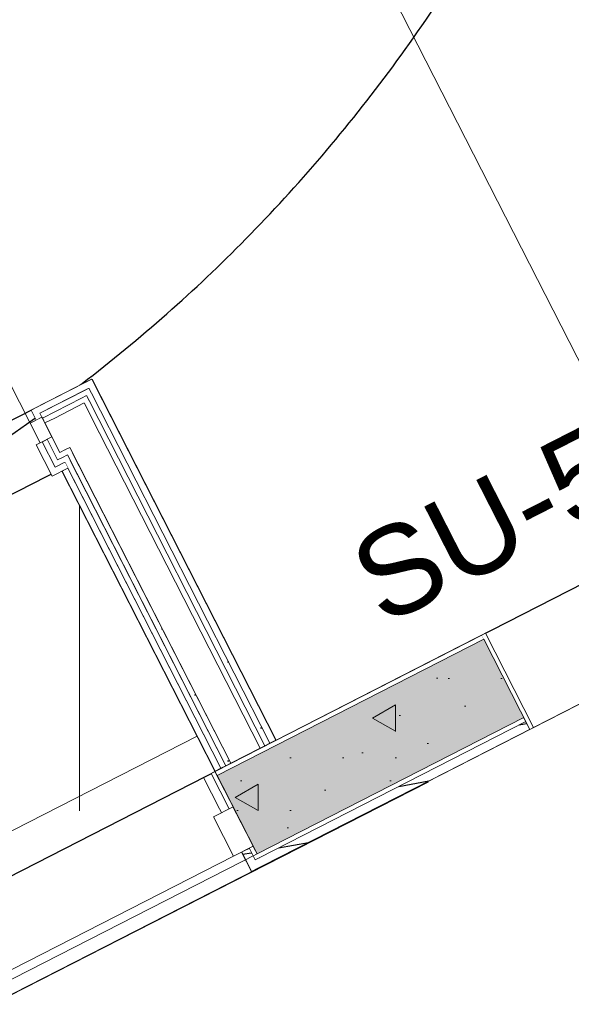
# Model space of a CAD drawing. Header units: metres. Extents: x 538891 to 1080079, y 6588829 to 13178720.
# Tile 731 of 1056: x 539903.83 to 539905.08, y 6589218.42 to 6589220.66. Entities that reach past the tile are written whole.
import ezdxf

# ---------------------------------------------------------------- set-up
doc = ezdxf.new("R2010")
doc.units = ezdxf.units.M
doc.header["$LTSCALE"] = 0.4
doc.header["$PDMODE"] = 1
doc.header["$PDSIZE"] = -2
for name, pattern in [('Dot & Dashed', [83.78472, 39.6875, -22.048611, 0, -22.048609]), ('Hidden Line', [48.902778, 35.277778, -13.625]), ('Triple Dashed', [92.604163, 66.145831, -26.458332])]:
    doc.linetypes.add(name, pattern=pattern)
for name, color, linetype in [('AR', 7, 'Continuous'), ('DENDRO', 7, 'Continuous'), ('GEO', 7, 'Continuous')]:
    doc.layers.add(name, color=color, linetype=linetype)
doc.styles.add('Arial', font='arial.ttf')
pattern_1 = [(0, (0, 0), (0, 0.075), [1e-05, -0.07499])]
pattern_2 = [(10, (0, 0), (-0.015628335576, 0.0886326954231), [])]

# ---------------------------------------------------------------- blocks, each defined once
blk = doc.blocks.new('HEIN')
at = {"color": 7, "linetype": 'Continuous', "lineweight": 9}
for p, q in [((-0.4551, 0.7611), (-0.4551, -0.7611)), ((0.4551, 0.7611), (0.4551, -0.7611))]:
    blk.add_line(p, q, dxfattribs=at)

msp = doc.modelspace()

# ---------------------------------------------------------------- linework, layer by layer
at = {"layer": 'AR', "color": 253, "linetype": 'Continuous', "lineweight": 25, "true_color": 0xa3b799, "flags": 128}
msp.add_lwpolyline([(539908.1046, 6589229.216), (539900.5314, 6589225.3506), (539900.9313, 6589224.567), (539900.7932, 6589224.4965), (539900.3933, 6589225.2801), (539897.442, 6589223.7738), (539898.8968, 6589220.9236), (539900.8062, 6589217.1827), (539903.3089, 6589218.4601), (539902.7108, 6589219.6319), (539902.8488, 6589219.7024), (539903.0285, 6589219.3504), (539903.9905, 6589219.8413), (539904.4086, 6589219.022), (539904.2706, 6589218.9516), (539903.9207, 6589219.6371), (539903.0968, 6589219.2166), (539903.447, 6589218.5305), (539904.7609, 6589219.2012), (539911.4465, 6589222.6135), (539911.4687, 6589222.6249), (539910.6351, 6589224.2581), (539912.6614, 6589225.2924), (539910.9966, 6589228.5407)], dxfattribs=at)
at = {"layer": 'AR', "color": 7, "linetype": 'Continuous', "lineweight": 9, "flags": 128}
for points in [[(539908.1046, 6589229.216), (539900.5314, 6589225.3506), (539900.9313, 6589224.567), (539900.7932, 6589224.4965), (539900.3933, 6589225.2801), (539897.442, 6589223.7738), (539898.8968, 6589220.9236), (539900.8062, 6589217.1827), (539903.3089, 6589218.4601), (539902.7108, 6589219.6319), (539902.8488, 6589219.7024), (539903.0285, 6589219.3504), (539903.9905, 6589219.8413), (539904.4086, 6589219.022), (539904.2706, 6589218.9516), (539903.9207, 6589219.6371), (539903.0968, 6589219.2166), (539903.447, 6589218.5305), (539904.7609, 6589219.2012), (539911.4465, 6589222.6135), (539911.4687, 6589222.6249), (539910.6351, 6589224.2581), (539912.6614, 6589225.2924), (539910.9966, 6589228.5407)], [(539920.2388, 6589226.8317), (539904.7542, 6589218.9284), (539904.7549, 6589218.927), (539903.9087, 6589218.4951), (539899.2583, 6589216.1239), (539901.2849, 6589212.1533), (539901.6435, 6589211.4507), (539906.6914, 6589201.5605), (539903.1287, 6589199.7421), (539905.1062, 6589195.8676), (539912.5119, 6589199.6474), (539921.3346, 6589204.1506)]]:
    msp.add_lwpolyline(points, dxfattribs=at)
at = {"layer": 'AR', "color": 9, "linetype": 'Continuous', "lineweight": 9, "true_color": 0xc9c5ab, "flags": 128}
msp.add_lwpolyline([(539920.2388, 6589226.8317), (539904.7542, 6589218.9284), (539904.7549, 6589218.927), (539903.9087, 6589218.4951), (539899.2583, 6589216.1239), (539901.2849, 6589212.1533), (539901.6435, 6589211.4507), (539906.6914, 6589201.5605), (539903.1287, 6589199.7421), (539905.1062, 6589195.8676), (539912.5119, 6589199.6474), (539921.3346, 6589204.1506)], dxfattribs=at)
at = {"layer": 'DENDRO', "color": 30, "linetype": 'Continuous', "lineweight": 25, "true_color": 0xff7f00}
msp.add_open_spline([(539903.0423, 6589227.3064), (539904.0622, 6589226.6874), (539905.3501, 6589224.5994), (539905.5409, 6589222.2209), (539904.5836, 6589220.1893), (539902.7346, 6589219.0489), (539900.4894, 6589219.1053), (539898.4497, 6589220.3434), (539897.1618, 6589222.4314), (539896.971, 6589224.8099), (539897.9283, 6589226.8415), (539899.7773, 6589227.9819), (539902.0225, 6589227.9255), (539903.0423, 6589227.3064)], degree=2, dxfattribs=at)

# ---------------------------------------------------------------- block references
at = {"layer": 'GEO', "color": 8, "true_color": 0x7d7d7d, "xscale": 0.5, "yscale": 0.5, "zscale": 0.5}
msp.add_blockref('HEIN', (539903.7346, 6589219.2422), dxfattribs=at)

# ---------------------------------------------------------------- texts
at = {"layer": 'AR', "color": 7, "insert": (539904.5611, 6589219.4578), "char_height": 0.2, "attachment_point": 1, "rotation": 27.0398, "line_spacing_factor": 1.004016, "style": 'Arial'}
msp.add_mtext('SU-504-p', dxfattribs=at)

# ---------------------------------------------------------------- next in the draw order: wipeouts: each hides what was drawn before it
at = {"color": 255, "linetype": 'Continuous', "lineweight": 5}
for points in [[(539903.9771, 6589219.8345), (539903.9839, 6589219.8212), (539903.9905, 6589219.8413)], [(539903.9237, 6589219.6641), (539903.9294, 6589219.653), (539903.9349, 6589219.6698)]]:
    msp.add_wipeout(points, dxfattribs=at).dxf.layer = 'AR'

# ---------------------------------------------------------------- next in the draw order: hatches: boundary and pattern name
at = {"layer": 'AR', "linetype": 'Continuous', "lineweight": 25, "true_color": 0x848484}
h = msp.add_hatch(dxfattribs=at)
h.set_pattern_fill('GYPSUM_0001', color=252, style=0, pattern_type=2)
h.set_pattern_definition(pattern_1)
h.paths.add_polyline_path([(539903.9237, 6589219.6641), (539903.9294, 6589219.653), (539903.9349, 6589219.6698)])

# ---------------------------------------------------------------- next in the draw order: wipeouts: each hides what was drawn before it
at = {"color": 255, "linetype": 'Continuous', "lineweight": 5}
msp.add_wipeout([(539903.9728, 6589219.8155), (539903.9785, 6589219.8043), (539903.9839, 6589219.8212)], dxfattribs=at).dxf.layer = 'AR'

# ---------------------------------------------------------------- next in the draw order: hatches: boundary and pattern name
at = {"layer": 'AR', "linetype": 'Continuous', "lineweight": 25, "true_color": 0x848484}
h = msp.add_hatch(dxfattribs=at)
h.set_pattern_fill('GYPSUM_0001', color=252, style=0, pattern_type=2)
h.set_pattern_definition(pattern_1)
h.paths.add_polyline_path([(539903.9728, 6589219.8155), (539903.9785, 6589219.8043), (539903.9839, 6589219.8212)])

# ---------------------------------------------------------------- next in the draw order: wipeouts: each hides what was drawn before it
at = {"color": 255, "linetype": 'Continuous', "lineweight": 5}
for points in [[(539903.9292, 6589219.6809), (539903.9349, 6589219.6698), (539903.9403, 6589219.6866)], [(539903.9229, 6589219.6328), (539903.9362, 6589219.6396), (539903.9294, 6589219.653)]]:
    msp.add_wipeout(points, dxfattribs=at).dxf.layer = 'AR'

# ---------------------------------------------------------------- next in the draw order: hatches: boundary and pattern name
at = {"layer": 'AR', "linetype": 'Continuous', "lineweight": 25, "true_color": 0x848484}
h = msp.add_hatch(dxfattribs=at)
h.set_pattern_fill('GYPSUM_0001', color=252, style=0, pattern_type=2)
h.set_pattern_definition(pattern_1)
h.paths.add_polyline_path([(539903.9292, 6589219.6809), (539903.9349, 6589219.6698), (539903.9403, 6589219.6866)])

# ---------------------------------------------------------------- next in the draw order: wipeouts: each hides what was drawn before it
at = {"color": 255, "linetype": 'Continuous', "lineweight": 5}
for points in [[(539903.9839, 6589219.8212), (539903.9973, 6589219.828), (539903.9905, 6589219.8413)], [(539903.9673, 6589219.7987), (539903.973, 6589219.7875), (539903.9785, 6589219.8043)], [(539903.9229, 6589219.6328), (539904.2706, 6589218.9516), (539904.2839, 6589218.9584), (539903.9362, 6589219.6396)]]:
    msp.add_wipeout(points, dxfattribs=at).dxf.layer = 'AR'

# ---------------------------------------------------------------- next in the draw order: hatches: boundary and pattern name
at = {"layer": 'AR', "linetype": 'Continuous', "lineweight": 25, "true_color": 0x848484}
h = msp.add_hatch(dxfattribs=at)
h.set_pattern_fill('GYPSUM_0001', color=252, style=0, pattern_type=2)
h.set_pattern_definition(pattern_1)
h.paths.add_polyline_path([(539903.9673, 6589219.7987), (539903.973, 6589219.7875), (539903.9785, 6589219.8043)])

# ---------------------------------------------------------------- next in the draw order: wipeouts: each hides what was drawn before it
at = {"color": 255, "linetype": 'Continuous', "lineweight": 5}
msp.add_wipeout([(539903.9294, 6589219.653), (539903.9405, 6589219.6587), (539903.9349, 6589219.6698)], dxfattribs=at).dxf.layer = 'AR'

# ---------------------------------------------------------------- next in the draw order: hatches: boundary and pattern name
at = {"layer": 'AR', "linetype": 'Continuous', "lineweight": 25, "true_color": 0x848484}
h = msp.add_hatch(dxfattribs=at)
h.set_pattern_fill('GYPSUM_0001', color=252, style=0, pattern_type=2)
h.set_pattern_definition(pattern_1)
h.paths.add_polyline_path([(539903.9294, 6589219.653), (539903.9405, 6589219.6587), (539903.9349, 6589219.6698)])

# ---------------------------------------------------------------- next in the draw order: wipeouts: each hides what was drawn before it
at = {"color": 255, "linetype": 'Continuous', "lineweight": 5}
msp.add_wipeout([(539903.9062, 6589219.7534), (539903.9403, 6589219.6866), (539903.973, 6589219.7875)], dxfattribs=at).dxf.layer = 'AR'

# ---------------------------------------------------------------- next in the draw order: wipeouts: each hides what was drawn before it
msp.add_wipeout([(539903.9294, 6589219.653), (539904.2839, 6589218.9584), (539904.2951, 6589218.9641), (539903.9405, 6589219.6587)], dxfattribs=at).dxf.layer = 'AR'

# ---------------------------------------------------------------- next in the draw order: hatches: boundary and pattern name
at = {"layer": 'AR', "linetype": 'Continuous', "lineweight": 25, "true_color": 0x848484}
h = msp.add_hatch(dxfattribs=at)
h.set_pattern_fill('GYPSUM_0001', color=252, style=0, pattern_type=2)
h.set_pattern_definition(pattern_1)
h.paths.add_polyline_path([(539903.9294, 6589219.653), (539904.2839, 6589218.9584), (539904.2951, 6589218.9641), (539903.9405, 6589219.6587)])

# ---------------------------------------------------------------- next in the draw order: wipeouts: each hides what was drawn before it
at = {"color": 255, "linetype": 'Continuous', "lineweight": 5}
msp.add_wipeout([(539903.9349, 6589219.6698), (539903.946, 6589219.6755), (539903.9403, 6589219.6866)], dxfattribs=at).dxf.layer = 'AR'

# ---------------------------------------------------------------- next in the draw order: hatches: boundary and pattern name
at = {"layer": 'AR', "linetype": 'Continuous', "lineweight": 25, "true_color": 0x848484}
h = msp.add_hatch(dxfattribs=at)
h.set_pattern_fill('GYPSUM_0001', color=252, style=0, pattern_type=2)
h.set_pattern_definition(pattern_1)
h.paths.add_polyline_path([(539903.9349, 6589219.6698), (539903.946, 6589219.6755), (539903.9403, 6589219.6866)])

# ---------------------------------------------------------------- next in the draw order: wipeouts: each hides what was drawn before it
at = {"color": 255, "linetype": 'Continuous', "lineweight": 5}
msp.add_wipeout([(539903.9349, 6589219.6698), (539904.2951, 6589218.9641), (539904.3062, 6589218.9698), (539903.946, 6589219.6755)], dxfattribs=at).dxf.layer = 'AR'

# ---------------------------------------------------------------- next in the draw order: hatches: boundary and pattern name
at = {"layer": 'AR', "linetype": 'Continuous', "lineweight": 25, "true_color": 0x848484}
h = msp.add_hatch(dxfattribs=at)
h.set_pattern_fill('GYPSUM_0001', color=252, style=0, pattern_type=2)
h.set_pattern_definition(pattern_1)
h.paths.add_polyline_path([(539903.9349, 6589219.6698), (539904.2951, 6589218.9641), (539904.3062, 6589218.9698), (539903.946, 6589219.6755)])

# ---------------------------------------------------------------- next in the draw order: linework, layer by layer
at = {"layer": 'AR', "color": 7, "linetype": 'Continuous', "lineweight": 9}
msp.add_line((539904.2706, 6589218.9516), (539904.2839, 6589218.9584), dxfattribs=at)

# ---------------------------------------------------------------- next in the draw order: wipeouts: each hides what was drawn before it
at = {"color": 255, "linetype": 'Continuous', "lineweight": 5}
msp.add_wipeout([(539903.9839, 6589219.8212), (539904.3953, 6589219.0152), (539904.4086, 6589219.022), (539903.9973, 6589219.828)], dxfattribs=at).dxf.layer = 'AR'

# ---------------------------------------------------------------- next in the draw order: linework, layer by layer
at = {"layer": 'AR', "color": 7, "linetype": 'Continuous', "lineweight": 9}
msp.add_line((539903.9905, 6589219.8413), (539903.9771, 6589219.8345), dxfattribs=at)

# ---------------------------------------------------------------- next in the draw order: wipeouts: each hides what was drawn before it
at = {"color": 255, "linetype": 'Continuous', "lineweight": 5}
msp.add_wipeout([(539903.9785, 6589219.8043), (539903.9896, 6589219.81), (539903.9839, 6589219.8212)], dxfattribs=at).dxf.layer = 'AR'

# ---------------------------------------------------------------- next in the draw order: hatches: boundary and pattern name
at = {"layer": 'AR', "linetype": 'Continuous', "lineweight": 25, "true_color": 0x848484}
h = msp.add_hatch(dxfattribs=at)
h.set_pattern_fill('GYPSUM_0001', color=252, style=0, pattern_type=2)
h.set_pattern_definition(pattern_1)
h.paths.add_polyline_path([(539903.9785, 6589219.8043), (539903.9896, 6589219.81), (539903.9839, 6589219.8212)])

# ---------------------------------------------------------------- next in the draw order: wipeouts: each hides what was drawn before it
at = {"color": 255, "linetype": 'Continuous', "lineweight": 5}
msp.add_wipeout([(539903.9785, 6589219.8043), (539904.3841, 6589219.0095), (539904.3953, 6589219.0152), (539903.9896, 6589219.81)], dxfattribs=at).dxf.layer = 'AR'

# ---------------------------------------------------------------- next in the draw order: hatches: boundary and pattern name
at = {"layer": 'AR', "linetype": 'Continuous', "lineweight": 25, "true_color": 0x848484}
h = msp.add_hatch(dxfattribs=at)
h.set_pattern_fill('GYPSUM_0001', color=252, style=0, pattern_type=2)
h.set_pattern_definition(pattern_1)
h.paths.add_polyline_path([(539903.9785, 6589219.8043), (539904.3841, 6589219.0095), (539904.3953, 6589219.0152), (539903.9896, 6589219.81)])

# ---------------------------------------------------------------- next in the draw order: wipeouts: each hides what was drawn before it
at = {"color": 255, "linetype": 'Continuous', "lineweight": 5}
msp.add_wipeout([(539903.973, 6589219.7875), (539903.9842, 6589219.7932), (539903.9785, 6589219.8043)], dxfattribs=at).dxf.layer = 'AR'

# ---------------------------------------------------------------- next in the draw order: hatches: boundary and pattern name
at = {"layer": 'AR', "linetype": 'Continuous', "lineweight": 25, "true_color": 0x848484}
h = msp.add_hatch(dxfattribs=at)
h.set_pattern_fill('GYPSUM_0001', color=252, style=0, pattern_type=2)
h.set_pattern_definition(pattern_1)
h.paths.add_polyline_path([(539903.973, 6589219.7875), (539903.9842, 6589219.7932), (539903.9785, 6589219.8043)])

# ---------------------------------------------------------------- next in the draw order: linework, layer by layer
at = {"layer": 'AR', "color": 7, "linetype": 'Continuous', "lineweight": 9}
for p, q in [((539903.9839, 6589219.8212), (539903.9728, 6589219.8155)), ((539903.9896, 6589219.81), (539903.9839, 6589219.8212))]:
    msp.add_line(p, q, dxfattribs=at)

# ---------------------------------------------------------------- next in the draw order: wipeouts: each hides what was drawn before it
at = {"color": 255, "linetype": 'Continuous', "lineweight": 5}
msp.add_wipeout([(539903.973, 6589219.7875), (539904.373, 6589219.0039), (539904.3841, 6589219.0095), (539903.9842, 6589219.7932)], dxfattribs=at).dxf.layer = 'AR'

# ---------------------------------------------------------------- next in the draw order: hatches: boundary and pattern name
at = {"layer": 'AR', "linetype": 'Continuous', "lineweight": 25, "true_color": 0x848484}
h = msp.add_hatch(dxfattribs=at)
h.set_pattern_fill('GYPSUM_0001', color=252, style=0, pattern_type=2)
h.set_pattern_definition(pattern_1)
h.paths.add_polyline_path([(539903.973, 6589219.7875), (539904.373, 6589219.0039), (539904.3841, 6589219.0095), (539903.9842, 6589219.7932)])

# ---------------------------------------------------------------- next in the draw order: linework, layer by layer
at = {"layer": 'AR', "color": 7, "linetype": 'Continuous', "lineweight": 9}
msp.add_line((539904.3953, 6589219.0152), (539904.4086, 6589219.022), dxfattribs=at)

# ---------------------------------------------------------------- next in the draw order: wipeouts: each hides what was drawn before it
at = {"color": 255, "linetype": 'Continuous', "lineweight": 5}
msp.add_wipeout([(539903.9403, 6589219.6866), (539904.0071, 6589219.7207), (539903.973, 6589219.7875)], dxfattribs=at).dxf.layer = 'AR'

# ---------------------------------------------------------------- next in the draw order: linework, layer by layer
at = {"layer": 'AR', "color": 7, "linetype": 'Continuous', "lineweight": 9}
for p, q in [((539903.9842, 6589219.7932), (539903.9785, 6589219.8043)), ((539903.973, 6589219.7875), (539903.9062, 6589219.7534))]:
    msp.add_line(p, q, dxfattribs=at)

# ---------------------------------------------------------------- next in the draw order: wipeouts: each hides what was drawn before it
at = {"color": 255, "linetype": 'Continuous', "lineweight": 5}
msp.add_wipeout([(539903.9403, 6589219.6866), (539904.3062, 6589218.9698), (539904.373, 6589219.0039), (539904.0071, 6589219.7207)], dxfattribs=at).dxf.layer = 'AR'

# ---------------------------------------------------------------- next in the draw order: linework, layer by layer
at = {"layer": 'AR', "color": 7, "linetype": 'Continuous', "lineweight": 9}
for p, q in [((539904.4086, 6589219.022), (539903.9905, 6589219.8413)), ((539904.3953, 6589219.0152), (539903.9839, 6589219.8212)), ((539904.3841, 6589219.0095), (539903.9842, 6589219.7932)), ((539904.3953, 6589219.0152), (539903.9896, 6589219.81)), ((539904.0071, 6589219.7207), (539903.973, 6589219.7875)), ((539904.373, 6589219.0039), (539904.0071, 6589219.7207)), ((539903.9403, 6589219.6866), (539903.9292, 6589219.6809)), ((539903.9403, 6589219.6866), (539904.3062, 6589218.9698)), ((539903.9349, 6589219.6698), (539904.2951, 6589218.9641)), ((539903.9294, 6589219.653), (539904.2839, 6589218.9584)), ((539903.9294, 6589219.653), (539904.2839, 6589218.9584)), ((539903.9229, 6589219.6328), (539904.2706, 6589218.9516)), ((539904.373, 6589219.0039), (539904.3841, 6589219.0095)), ((539904.3841, 6589219.0095), (539904.3953, 6589219.0152)), ((539904.3062, 6589218.9698), (539904.373, 6589219.0039)), ((539904.2839, 6589218.9584), (539904.2951, 6589218.9641)), ((539904.2951, 6589218.9641), (539904.3062, 6589218.9698))]:
    msp.add_line(p, q, dxfattribs=at)
at = {"layer": 'AR', "color": 7, "linetype": 'Hidden Line', "lineweight": 9}
msp.add_line((539900.8895, 6589217.3263), (539904.2296, 6589219.031), dxfattribs=at)

# ---------------------------------------------------------------- next in the draw order: wipeouts: each hides what was drawn before it
at = {"color": 255, "linetype": 'Continuous', "lineweight": 5}
for points in [[(539903.8658, 6589219.7777), (539903.8726, 6589219.7643), (539903.9839, 6589219.8212), (539903.9771, 6589219.8345)], [(539903.9349, 6589219.6698), (539903.9292, 6589219.6809), (539903.918, 6589219.6753), (539903.9237, 6589219.6641)], [(539904.8812, 6589219.2513), (539904.8766, 6589219.2602), (539904.2708, 6589218.951), (539904.2754, 6589218.9421)]]:
    msp.add_wipeout(points, dxfattribs=at).dxf.layer = 'AR'

# ---------------------------------------------------------------- next in the draw order: hatches: boundary and pattern name
at = {"layer": 'AR', "linetype": 'Continuous', "lineweight": 25, "true_color": 0x848484}
h = msp.add_hatch(dxfattribs=at)
h.set_pattern_fill('GYPSUM_0001', color=252, style=0, pattern_type=2)
h.set_pattern_definition(pattern_1)
h.paths.add_polyline_path([(539903.9349, 6589219.6698), (539903.9292, 6589219.6809), (539903.918, 6589219.6753), (539903.9237, 6589219.6641)])

# ---------------------------------------------------------------- next in the draw order: wipeouts: each hides what was drawn before it
at = {"color": 255, "linetype": 'Continuous', "lineweight": 5}
for points in [[(539903.8783, 6589219.7532), (539903.9785, 6589219.8043), (539903.9728, 6589219.8155), (539903.8726, 6589219.7643), (539903.8771, 6589219.7554)], [(539904.9857, 6589219.0465), (539904.9766, 6589219.0643), (539904.3709, 6589218.7551), (539904.38, 6589218.7373)]]:
    msp.add_wipeout(points, dxfattribs=at).dxf.layer = 'AR'

# ---------------------------------------------------------------- next in the draw order: hatches: boundary and pattern name
at = {"layer": 'AR', "linetype": 'Continuous', "lineweight": 25, "true_color": 0x848484}
h = msp.add_hatch(dxfattribs=at)
h.set_pattern_fill('GYPSUM_0001', color=252, style=0, pattern_type=2)
h.set_pattern_definition(pattern_1)
h.paths.add_polyline_path([(539903.8783, 6589219.7532), (539903.9785, 6589219.8043), (539903.9728, 6589219.8155), (539903.8726, 6589219.7643), (539903.8771, 6589219.7554)])
at = {"layer": 'AR', "linetype": 'Continuous', "lineweight": 25, "true_color": 0x808080}
h = msp.add_hatch(dxfattribs=at)
h.set_pattern_fill('WOOD_0001_1', color=8, style=0, pattern_type=2)
h.set_pattern_definition(pattern_2)
h.paths.add_polyline_path([(539904.9857, 6589219.0465), (539904.9766, 6589219.0643), (539904.3709, 6589218.7551), (539904.38, 6589218.7373)])

# ---------------------------------------------------------------- next in the draw order: linework, layer by layer
at = {"layer": 'AR', "color": 7, "linetype": 'Continuous', "lineweight": 9}
msp.add_line((539903.9839, 6589219.8212), (539903.9728, 6589219.8155), dxfattribs=at)

# ---------------------------------------------------------------- next in the draw order: wipeouts: each hides what was drawn before it
at = {"color": 255, "linetype": 'Continuous', "lineweight": 5}
for points in [[(539903.973, 6589219.7875), (539903.9673, 6589219.7987), (539903.8783, 6589219.7532), (539903.884, 6589219.7421)], [(539904.3709, 6589218.7551), (539904.9766, 6589219.0643), (539904.9721, 6589219.0732), (539904.3663, 6589218.764)]]:
    msp.add_wipeout(points, dxfattribs=at).dxf.layer = 'AR'

# ---------------------------------------------------------------- next in the draw order: hatches: boundary and pattern name
at = {"layer": 'AR', "linetype": 'Continuous', "lineweight": 25, "true_color": 0x848484}
h = msp.add_hatch(dxfattribs=at)
h.set_pattern_fill('GYPSUM_0001', color=252, style=0, pattern_type=2)
h.set_pattern_definition(pattern_1)
h.paths.add_polyline_path([(539903.973, 6589219.7875), (539903.9673, 6589219.7987), (539903.8783, 6589219.7532), (539903.884, 6589219.7421)])
at = {"layer": 'AR', "linetype": 'Continuous', "lineweight": 0, "true_color": 0xc0c0c0}
msp.add_hatch(color=9, dxfattribs=at).paths.add_polyline_path([(539904.3572, 6589218.7818), (539904.3663, 6589218.764), (539904.9721, 6589219.0732), (539904.8812, 6589219.2513), (539904.2754, 6589218.9421), (539904.3118, 6589218.8709)])
at = {"layer": 'AR', "linetype": 'Continuous', "lineweight": 9, "true_color": 0x6a6a6a}
h = msp.add_hatch(dxfattribs=at)
h.set_pattern_fill('STRUCTURAL_CONCRETE_0001', color=251, style=0, pattern_type=2)
h.set_pattern_definition([(90, (0, 0), (-0.6235383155, 0), [0.060000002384, -0.30000001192]), (90, (-0.3118, 0.18), (-0.6235383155, 0), [0.060000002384, -0.30000001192]), (150, (0, 0), (0.31176915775, 0.54000002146), [0.060000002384, -0.30000001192]), (150, (2e-17, 0.36), (0.31176915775, 0.54000002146), [0.060000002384, -0.30000001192]), (-150, (4e-18, 0.06), (-0.31176915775, 0.54000002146), [0.060000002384, -0.30000001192]), (-150, (3e-17, 0.42), (-0.31176915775, 0.54000002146), [0.060000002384, -0.30000001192]), (90, (-0.06, 4e-18), (-0.1200000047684, 0), [1e-05, -0.299990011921]), (90, (-0.06, 0.12001), (-0.1200000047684, 0), [1e-05, -0.299990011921]), (135, (-0.06, 0.06), (0.0848528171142, 0.0848528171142), [1e-05, -0.239990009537]), (135, (-0.12365, 0.12365), (0.0848528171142, 0.0848528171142), [1e-05, -0.239990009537])])
h.paths.add_polyline_path([(539904.3572, 6589218.7818), (539904.3663, 6589218.764), (539904.9721, 6589219.0732), (539904.8812, 6589219.2513), (539904.2754, 6589218.9421), (539904.3118, 6589218.8709)])

# ---------------------------------------------------------------- next in the draw order: linework, layer by layer
at = {"layer": 'AR', "color": 7, "linetype": 'Continuous', "lineweight": 9}
for p, q in [((539903.9785, 6589219.8043), (539903.9673, 6589219.7987)), ((539904.9857, 6589219.0465), (539904.8766, 6589219.2602))]:
    msp.add_line(p, q, dxfattribs=at)

# ---------------------------------------------------------------- next in the draw order: wipeouts: each hides what was drawn before it
at = {"color": 255, "linetype": 'Continuous', "lineweight": 5}
for points in [[(539903.918, 6589219.6753), (539903.9403, 6589219.6866), (539903.9062, 6589219.7534), (539903.884, 6589219.7421), (539903.8999, 6589219.7109)], [(539904.2619, 6589218.9465), (539904.3029, 6589218.8663), (539904.3118, 6589218.8709), (539904.2754, 6589218.9421), (539904.2708, 6589218.951)], [(539904.3621, 6589218.7282), (539904.3394, 6589218.7727), (539904.3305, 6589218.7682), (539904.3532, 6589218.7236)]]:
    msp.add_wipeout(points, dxfattribs=at).dxf.layer = 'AR'

# ---------------------------------------------------------------- next in the draw order: linework, layer by layer
at = {"layer": 'AR', "color": 7, "linetype": 'Continuous', "lineweight": 9}
for p, q in [((539903.973, 6589219.7875), (539903.9062, 6589219.7534)), ((539904.8766, 6589219.2602), (539904.2708, 6589218.951)), ((539904.8812, 6589219.2513), (539904.2754, 6589218.9421)), ((539904.253, 6589218.942), (539904.2441, 6589218.9374)), ((539904.2708, 6589218.951), (539904.2619, 6589218.9465)), ((539904.2708, 6589218.951), (539904.2619, 6589218.9465)), ((539904.3029, 6589218.8663), (539904.2619, 6589218.9465)), ((539904.2754, 6589218.9421), (539904.3118, 6589218.8709)), ((539904.3118, 6589218.8709), (539904.3029, 6589218.8663))]:
    msp.add_line(p, q, dxfattribs=at)

# ---------------------------------------------------------------- next in the draw order: wipeouts: each hides what was drawn before it
at = {"color": 255, "linetype": 'Continuous', "lineweight": 5}
for points in [[(539903.8658, 6589219.7777), (539903.8524, 6589219.7709), (539903.8638, 6589219.7486), (539903.8771, 6589219.7554), (539903.8726, 6589219.7643)], [(539903.9126, 6589219.6584), (539903.9237, 6589219.6641), (539903.918, 6589219.6753), (539903.8999, 6589219.7109), (539903.8887, 6589219.7052)], [(539904.3709, 6589218.7551), (539904.3663, 6589218.764), (539904.3572, 6589218.7818), (539904.3483, 6589218.7773), (539904.362, 6589218.7505)]]:
    msp.add_wipeout(points, dxfattribs=at).dxf.layer = 'AR'

# ---------------------------------------------------------------- next in the draw order: hatches: boundary and pattern name
at = {"layer": 'AR', "linetype": 'Continuous', "lineweight": 25, "true_color": 0x848484}
h = msp.add_hatch(dxfattribs=at)
h.set_pattern_fill('GYPSUM_0001', color=252, style=0, pattern_type=2)
h.set_pattern_definition(pattern_1)
h.paths.add_polyline_path([(539903.9126, 6589219.6584), (539903.9237, 6589219.6641), (539903.918, 6589219.6753), (539903.8999, 6589219.7109), (539903.8887, 6589219.7052)])

# ---------------------------------------------------------------- next in the draw order: linework, layer by layer
at = {"layer": 'AR', "color": 7, "linetype": 'Continuous', "lineweight": 9}
for p, q in [((539903.9771, 6589219.8345), (539903.8658, 6589219.7777)), ((539903.9839, 6589219.8212), (539903.8726, 6589219.7643)), ((539903.9728, 6589219.8155), (539903.8726, 6589219.7643)), ((539903.9673, 6589219.7987), (539903.8783, 6589219.7532)), ((539903.8658, 6589219.7777), (539903.8524, 6589219.7709)), ((539903.8658, 6589219.7777), (539903.8524, 6589219.7709)), ((539903.8638, 6589219.7486), (539903.8524, 6589219.7709)), ((539903.8771, 6589219.7554), (539903.8638, 6589219.7486)), ((539903.8726, 6589219.7643), (539903.8771, 6589219.7554)), ((539903.8783, 6589219.7532), (539903.8771, 6589219.7554)), ((539903.884, 6589219.7421), (539903.8783, 6589219.7532)), ((539903.9062, 6589219.7534), (539903.884, 6589219.7421))]:
    msp.add_line(p, q, dxfattribs=at)
at = {"layer": 'AR', "color": 7, "linetype": 'Continuous', "lineweight": 5}
msp.add_point((539903.8726, 6589219.7643), dxfattribs=at)

# ---------------------------------------------------------------- next in the draw order: wipeouts: each hides what was drawn before it
at = {"color": 255, "linetype": 'Continuous', "lineweight": 5}
msp.add_wipeout([(539904.38, 6589218.7373), (539904.3709, 6589218.7551), (539904.362, 6589218.7505), (539904.3483, 6589218.7773), (539904.3305, 6589218.7682), (539904.3532, 6589218.7236)], dxfattribs=at).dxf.layer = 'AR'

# ---------------------------------------------------------------- next in the draw order: hatches: boundary and pattern name
at = {"layer": 'AR', "linetype": 'Continuous', "lineweight": 25, "true_color": 0x808080}
h = msp.add_hatch(dxfattribs=at)
h.set_pattern_fill('WOOD_0001_1', color=8, style=0, pattern_type=2)
h.set_pattern_definition(pattern_2)
h.paths.add_polyline_path([(539904.38, 6589218.7373), (539904.3709, 6589218.7551), (539904.362, 6589218.7505), (539904.3483, 6589218.7773), (539904.3305, 6589218.7682), (539904.3532, 6589218.7236)])

# ---------------------------------------------------------------- next in the draw order: linework, layer by layer
at = {"layer": 'AR', "color": 7, "linetype": 'Continuous', "lineweight": 9}
for p, q in [((539904.3663, 6589218.764), (539904.9721, 6589219.0732)), ((539904.3709, 6589218.7551), (539904.9766, 6589219.0643)), ((539904.38, 6589218.7373), (539904.9857, 6589219.0465)), ((539904.3532, 6589218.7236), (539904.2441, 6589218.9374)), ((539904.3572, 6589218.7818), (539904.3118, 6589218.8709)), ((539904.3483, 6589218.7773), (539904.3394, 6589218.7727)), ((539904.3572, 6589218.7818), (539904.3483, 6589218.7773)), ((539904.362, 6589218.7505), (539904.3483, 6589218.7773)), ((539904.3663, 6589218.764), (539904.3572, 6589218.7818)), ((539904.3709, 6589218.7551), (539904.362, 6589218.7505)), ((539904.38, 6589218.7373), (539904.3532, 6589218.7236)), ((539904.38, 6589218.7373), (539904.3621, 6589218.7282))]:
    msp.add_line(p, q, dxfattribs=at)

# ---------------------------------------------------------------- next in the draw order: wipeouts: each hides what was drawn before it
at = {"color": 255, "linetype": 'Continuous', "lineweight": 5}
msp.add_wipeout([(539903.9071, 6589219.6416), (539903.9294, 6589219.653), (539903.9237, 6589219.6641), (539903.9126, 6589219.6584), (539903.8887, 6589219.7052), (539903.8776, 6589219.6995)], dxfattribs=at).dxf.layer = 'AR'

# ---------------------------------------------------------------- next in the draw order: hatches: boundary and pattern name
at = {"layer": 'AR', "linetype": 'Continuous', "lineweight": 25, "true_color": 0x848484}
h = msp.add_hatch(dxfattribs=at)
h.set_pattern_fill('GYPSUM_0001', color=252, style=0, pattern_type=2)
h.set_pattern_definition(pattern_1)
h.paths.add_polyline_path([(539903.9071, 6589219.6416), (539903.9294, 6589219.653), (539903.9237, 6589219.6641), (539903.9126, 6589219.6584), (539903.8887, 6589219.7052), (539903.8776, 6589219.6995)])

# ---------------------------------------------------------------- next in the draw order: linework, layer by layer
at = {"layer": 'AR', "color": 7, "linetype": 'Continuous', "lineweight": 9}
msp.add_line((539903.8999, 6589219.7109), (539903.884, 6589219.7421), dxfattribs=at)

# ---------------------------------------------------------------- next in the draw order: wipeouts: each hides what was drawn before it
at = {"color": 255, "linetype": 'Continuous', "lineweight": 5}
for points in [[(539904.8766, 6589219.2602), (539904.8812, 6589219.2513), (539904.9857, 6589219.0465), (539904.9946, 6589219.051), (539904.8855, 6589219.2648)], [(539904.3572, 6589218.7818), (539904.3118, 6589218.8709), (539904.2672, 6589218.8482), (539904.3127, 6589218.7591)]]:
    msp.add_wipeout(points, dxfattribs=at).dxf.layer = 'AR'

# ---------------------------------------------------------------- next in the draw order: linework, layer by layer
at = {"layer": 'AR', "color": 7, "linetype": 'Continuous', "lineweight": 9}
for p, q in [((539904.8766, 6589219.2602), (539904.8855, 6589219.2648)), ((539904.8766, 6589219.2602), (539904.8855, 6589219.2648)), ((539904.9946, 6589219.051), (539904.8855, 6589219.2648)), ((539904.9946, 6589219.051), (539904.8855, 6589219.2648)), ((539904.8812, 6589219.2513), (539904.9857, 6589219.0465)), ((539904.9857, 6589219.0465), (539904.9946, 6589219.051)), ((539904.3029, 6589218.8663), (539904.2619, 6589218.9465)), ((539904.2672, 6589218.8482), (539904.3118, 6589218.8709)), ((539904.3118, 6589218.8709), (539904.3572, 6589218.7818)), ((539904.3572, 6589218.7818), (539904.3118, 6589218.8709)), ((539904.3572, 6589218.7818), (539904.3118, 6589218.8709)), ((539904.3127, 6589218.7591), (539904.2672, 6589218.8482)), ((539904.3572, 6589218.7818), (539904.3127, 6589218.7591)), ((539904.3305, 6589218.7682), (539904.3532, 6589218.7236)), ((539904.3127, 6589218.7591), (539901.0617, 6589217.0998))]:
    msp.add_line(p, q, dxfattribs=at)
at = {"layer": 'AR', "color": 7, "linetype": 'Hidden Line', "lineweight": 9}
for p in [(539904.2296, 6589219.031), (539901.0259, 6589217.059)]:
    msp.add_line(p, (539904.366, 6589218.7638), dxfattribs=at)

# ---------------------------------------------------------------- next in the draw order: wipeouts: each hides what was drawn before it
at = {"color": 255, "linetype": 'Continuous', "lineweight": 5}
msp.add_wipeout([(539903.9006, 6589219.6214), (539903.9362, 6589219.6396), (539903.9294, 6589219.653), (539903.9071, 6589219.6416), (539903.8776, 6589219.6995), (539903.8642, 6589219.6927)], dxfattribs=at).dxf.layer = 'AR'

# ---------------------------------------------------------------- next in the draw order: linework, layer by layer
at = {"layer": 'AR', "color": 7, "linetype": 'Continuous', "lineweight": 9}
for p, q in [((539903.8887, 6589219.7052), (539903.8776, 6589219.6995)), ((539903.8999, 6589219.7109), (539903.8887, 6589219.7052)), ((539903.9126, 6589219.6584), (539903.8887, 6589219.7052)), ((539903.918, 6589219.6753), (539903.8999, 6589219.7109)), ((539903.8776, 6589219.6995), (539903.8642, 6589219.6927)), ((539903.8642, 6589219.6927), (539903.9006, 6589219.6214)), ((539903.9071, 6589219.6416), (539903.8776, 6589219.6995)), ((539903.9071, 6589219.6416), (539903.8776, 6589219.6995)), ((539903.918, 6589219.6753), (539903.9292, 6589219.6809)), ((539903.9403, 6589219.6866), (539903.9292, 6589219.6809)), ((539903.9237, 6589219.6641), (539903.9126, 6589219.6584)), ((539903.9237, 6589219.6641), (539903.9349, 6589219.6698)), ((539903.9362, 6589219.6396), (539903.9006, 6589219.6214)), ((539903.9362, 6589219.6396), (539903.9006, 6589219.6214)), ((539903.9294, 6589219.653), (539903.9071, 6589219.6416)), ((539903.9294, 6589219.653), (539903.9071, 6589219.6416))]:
    msp.add_line(p, q, dxfattribs=at)

# ---------------------------------------------------------------- next in the draw order: wipeouts: each hides what was drawn before it
at = {"color": 255, "linetype": 'Continuous', "lineweight": 5}
msp.add_wipeout([(539903.8771, 6589219.7554), (539903.8504, 6589219.7418), (539903.8731, 6589219.6972), (539903.8999, 6589219.7109)], dxfattribs=at).dxf.layer = 'AR'

# ---------------------------------------------------------------- next in the draw order: linework, layer by layer
at = {"layer": 'AR', "color": 251, "linetype": 'Triple Dashed', "lineweight": 9, "true_color": 0x575757}
for p, q in [((539930.8854, 6589169.3586), (539890.0405, 6589249.3836)), ((539868.1216, 6589200.231), (539948.5855, 6589241.2999))]:
    msp.add_line(p, q, dxfattribs=at)
at = {"layer": 'AR', "color": 7, "linetype": 'Dot & Dashed', "lineweight": 9}
msp.add_line((539950.3406, 6589244.2133), (539901.7021, 6589219.3882), dxfattribs=at)
at = {"layer": 'AR', "color": 7, "linetype": 'Continuous', "lineweight": 9}
for p, q in [((539903.8504, 6589219.7418), (539903.647, 6589220.1404)), ((539903.8638, 6589219.7486), (539903.8524, 6589219.7709)), ((539903.8771, 6589219.7554), (539903.8504, 6589219.7418)), ((539903.8999, 6589219.7109), (539903.8771, 6589219.7554)), ((539903.8783, 6589219.7532), (539903.8771, 6589219.7554)), ((539903.8783, 6589219.7532), (539903.8771, 6589219.7554)), ((539903.884, 6589219.7421), (539903.8783, 6589219.7532)), ((539903.884, 6589219.7421), (539903.8783, 6589219.7532)), ((539903.8504, 6589219.7418), (539903.8731, 6589219.6972)), ((539903.8999, 6589219.7109), (539903.884, 6589219.7421)), ((539903.8999, 6589219.7109), (539903.884, 6589219.7421)), ((539903.8731, 6589219.6972), (539903.8999, 6589219.7109)), ((539903.8642, 6589219.6927), (539903.9006, 6589219.6214))]:
    msp.add_line(p, q, dxfattribs=at)

doc.saveas('drawing.dxf')
